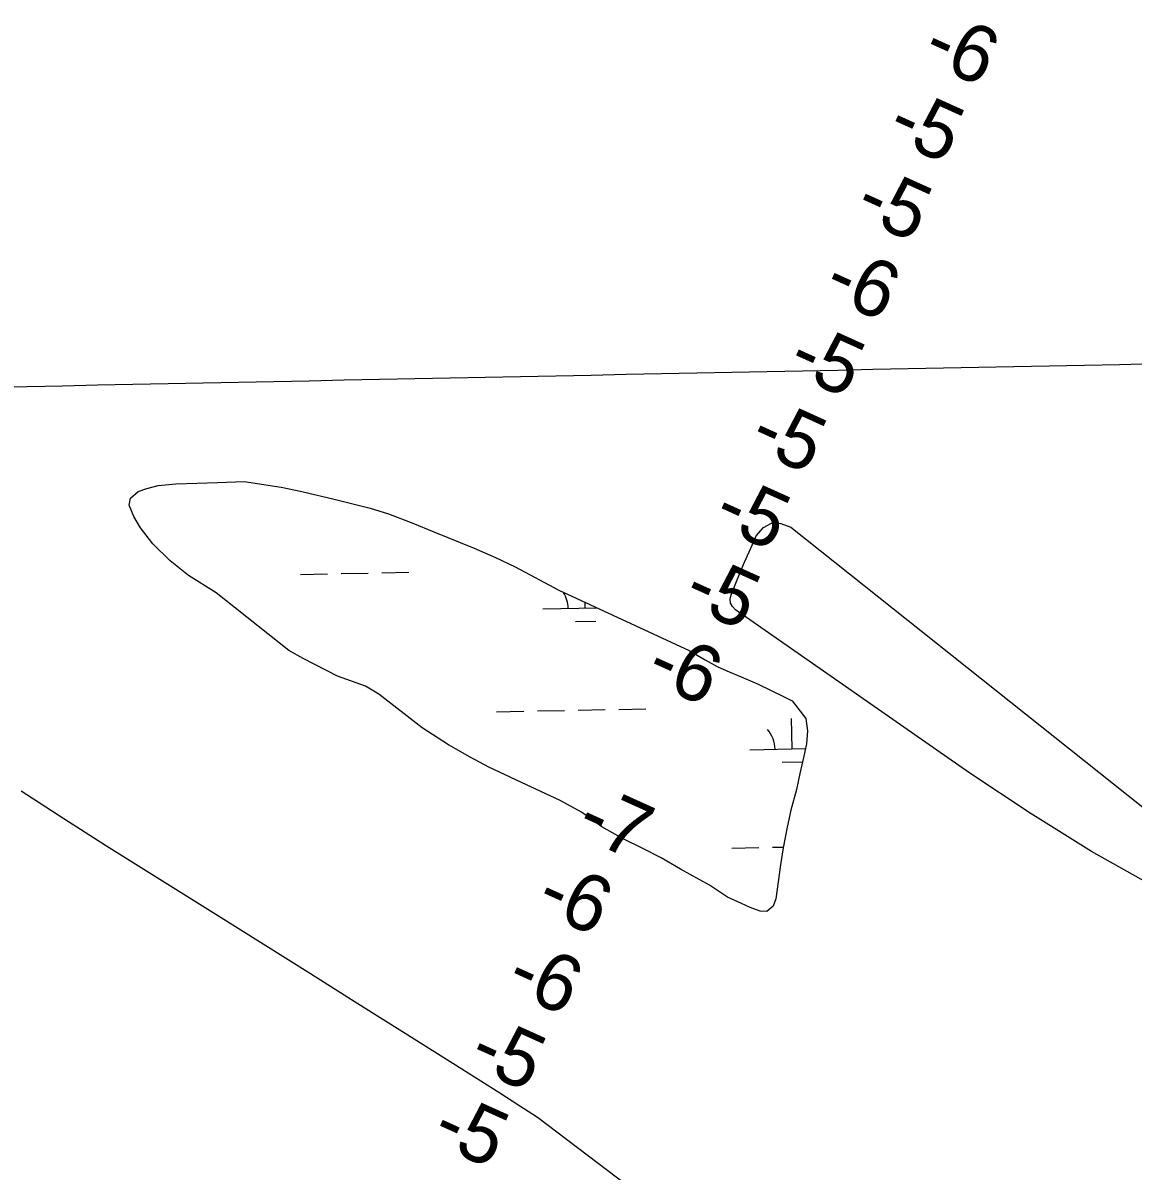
# Model space of a CAD drawing. Extents: x 3989314 to 4027622, y 243956 to 270014.
# Drawn here: x 4017755 to 4019063, y 255012 to 256365 of the extents above; entities that cross this region are included whole.
import ezdxf

# ---------------------------------------------------------------- set-up
doc = ezdxf.new("R2010")
doc.units = 0
for name, color, linetype in [('V-GRID-MAJR', 7, 'Continuous'), ('V-RIVR-EDGE', 7, 'Continuous'), ('V-RIVR-RANG', 7, 'Continuous'), ('V-TOPO-MINR', 7, 'Continuous'), ('V-WETL-SWMP', 7, 'Continuous')]:
    doc.layers.add(name, color=color, linetype=linetype)

msp = doc.modelspace()

# ---------------------------------------------------------------- linework, layer by layer
at = {"layer": 'V-GRID-MAJR'}
msp.add_spline([(3993497.6, 255455.7), (3998815.3, 255559.8), (4004133, 255664.6), (4009450.7, 255770.2), (4014768.4, 255876.5), (4020086, 255983.7), (4025403.7, 256091.6)], degree=3, dxfattribs=at)
at = {"layer": 'V-RIVR-EDGE'}
msp.add_lwpolyline([(4018386.5, 255696.4), (4018540, 255625.2), (4018558.8, 255614.3), (4018573.1, 255606.4), (4018584.3, 255601.3), (4018601.3, 255594.5), (4018620.4, 255586), (4018651.9, 255570.8), (4018661.5, 255566), (4018677.5, 255545.2), (4018679.3, 255530.6), (4018678.1, 255515.5), (4018675.3, 255500.8), (4018670.6, 255480.2), (4018666.5, 255461.6), (4018659.9, 255437.1), (4018655.3, 255417.3), (4018650.7, 255392.7), (4018647.6, 255372.9), (4018642.3, 255332.8), (4018639.1, 255323.9), (4018631.4, 255317.9), (4018623.6, 255318.1), (4018612, 255322.6), (4018601.5, 255327.1), (4018585, 255334.7), (4018564.1, 255348.6), (4018529.7, 255367.5), (4018507, 255380.8), (4018485.5, 255392.1), (4018462.1, 255403.5), (4018437.2, 255417.5), (4018413.2, 255434.9), (4018387.8, 255448.5), (4018342.2, 255469.9), (4018304, 255488), (4018281.8, 255499.8), (4018256.3, 255514.2), (4018225.2, 255534.2), (4018174, 255573.8), (4018158.3, 255583.2), (4018125.6, 255595.2), (4018085.1, 255616), (4018068.2, 255625.2), (4017982.4, 255693.4), (4017949.6, 255713.8), (4017928, 255731.1), (4017907.6, 255751.2), (4017893.4, 255770.1), (4017885.4, 255783.3), (4017879.7, 255796.8), (4017881.4, 255804.9), (4017890.5, 255812.8), (4017900.6, 255816.5), (4017914.2, 255819.8), (4017935, 255821.8), (4017984.4, 255823.3), (4018015.5, 255824.4), (4018059, 255817.9), (4018083.4, 255812.7), (4018123.2, 255803.4), (4018164.1, 255793), (4018185.5, 255786.4), (4018214.3, 255775.3), (4018238.9, 255765.1), (4018286.4, 255746.1), (4018311.8, 255735.1), (4018335, 255723.9), (4018386.5, 255696.4)], dxfattribs=at)
at = {"layer": 'V-TOPO-MINR'}
for points in [[(4019088.3, 255346.9), (4019014.1, 255388.5), (4018941.9, 255433.5), (4018871, 255480.6), (4018594.5, 255673.4), (4018591, 255677.2), (4018588.8, 255681.3), (4018588.4, 255686), (4018589.3, 255691.1), (4018594.9, 255704.8), (4018600, 255717.2), (4018605.2, 255729.4), (4018610.5, 255741.7), (4018616, 255753.9), (4018619, 255760.7), (4018627.6, 255770.2), (4018637, 255775.6), (4018648, 255775.1), (4018659.9, 255770.6), (4019195.9, 255344.5)], [(4017752.7, 255459.9), (4017802.9, 255427.4), (4017853.3, 255395.3), (4017982.1, 255314.5), (4018037.9, 255279.5), (4018093.7, 255244.5), (4018149.5, 255209.4), (4018205.3, 255174.3), (4018271.9, 255132.4), (4018294.3, 255118.2), (4018316.7, 255103.9), (4018339, 255089.6), (4018361.3, 255075.1), (4019889.6, 253916.1)]]:
    msp.add_lwpolyline(points, dxfattribs=at)
at = {"layer": 'V-WETL-SWMP'}
for p, q in [((4018081.8, 255715.1), (4018113.8, 255715.7)), ((4018129.7, 255716), (4018161.7, 255716.7)), ((4018177.7, 255717), (4018209.7, 255717.6)), ((4018367.5, 255674.3), (4018431.3, 255675.6)), ((4018417.5, 255675.3), (4018417.3, 255682.1)), ((4018405.8, 255659.7), (4018429.8, 255660.1)), ((4018313, 255553.2), (4018345, 255553.8)), ((4018361, 255554.1), (4018393, 255554.8)), ((4018409, 255555.1), (4018441, 255555.7)), ((4018457, 255556), (4018489, 255556.7)), ((4018661.3, 255509.4), (4018660.6, 255545.3)), ((4018611.3, 255508.4), (4018677, 255509.7)), ((4018649.6, 255493.7), (4018673.6, 255494.2)), ((4018590.2, 255392.5), (4018622.2, 255393.1)), ((4018638.2, 255393.4), (4018650.9, 255393.7))]:
    msp.add_line(p, q, dxfattribs=at)
msp.add_lwpolyline([(4017893.4, 255770.1), (4017885.4, 255783.3), (4017879.7, 255796.8), (4017881.4, 255804.9), (4017890.5, 255812.8), (4017900.6, 255816.5), (4017914.2, 255819.8), (4017935, 255821.8), (4017984.4, 255823.3), (4018015.5, 255824.4), (4018059, 255817.9), (4018083.4, 255812.7), (4018123.2, 255803.4), (4018164.1, 255793), (4018185.5, 255786.4), (4018214.3, 255775.3), (4018238.9, 255765.1), (4018286.4, 255746.1), (4018311.8, 255735.1), (4018335, 255723.9), (4018386.5, 255696.4), (4018540, 255625.2), (4018558.8, 255614.3), (4018573.1, 255606.4), (4018584.3, 255601.3), (4018601.3, 255594.5), (4018620.4, 255586), (4018651.9, 255570.8), (4018661.5, 255566), (4018677.5, 255545.2), (4018679.3, 255530.6), (4018678.1, 255515.5), (4018675.3, 255500.8), (4018670.6, 255480.2), (4018666.5, 255461.6), (4018659.9, 255437.1), (4018655.3, 255417.3), (4018650.7, 255392.7), (4018647.6, 255372.9), (4018642.3, 255332.8), (4018639.1, 255323.9), (4018631.4, 255317.9), (4018623.6, 255318.1), (4018612, 255322.6), (4018601.5, 255327.1), (4018585, 255334.7), (4018564.1, 255348.6), (4018529.7, 255367.5), (4018507, 255380.8), (4018485.5, 255392.1), (4018462.1, 255403.5), (4018437.2, 255417.5), (4018413.2, 255434.9), (4018387.8, 255448.5), (4018342.2, 255469.9), (4018304, 255488), (4018281.8, 255499.8), (4018256.3, 255514.2), (4018225.2, 255534.2), (4018174, 255573.8), (4018158.3, 255583.2), (4018125.6, 255595.2), (4018085.1, 255616), (4018068.2, 255625.2), (4017982.4, 255693.4), (4017949.6, 255713.8), (4017928, 255731.1), (4017907.6, 255751.2)], close=True, dxfattribs=at)
for centre, end in [((4018362.2, 255674.7), 33.084), ((4018606, 255508.7), 41.9135)]:
    msp.add_arc(centre, 35.2, 0.3699, end, dxfattribs=at)

# ---------------------------------------------------------------- texts
at = {"layer": 'V-RIVR-RANG'}
for s, p in [('-6', (4018812.1, 256322)), ('-5', (4018770.4, 256230.9)), ('-5', (4018732.3, 256138.4)), ('-6', (4018695.4, 256045.1)), ('-5', (4018653.3, 255954.8)), ('-5', (4018608.1, 255865.2)), ('-5', (4018565.5, 255774.5)), ('-5', (4018530, 255681.1)), ('-6', (4018485.7, 255591.6)), ('-7', (4018403.8, 255409.2)), ('-6', (4018356.4, 255320.7)), ('-6', (4018321.1, 255226.7)), ('-5', (4018277.2, 255137.1)), ('-5', (4018233.6, 255046.7))]:
    msp.add_text(s, height=67, rotation=335.6714, dxfattribs=at).set_placement(p)

doc.saveas('drawing.dxf')
